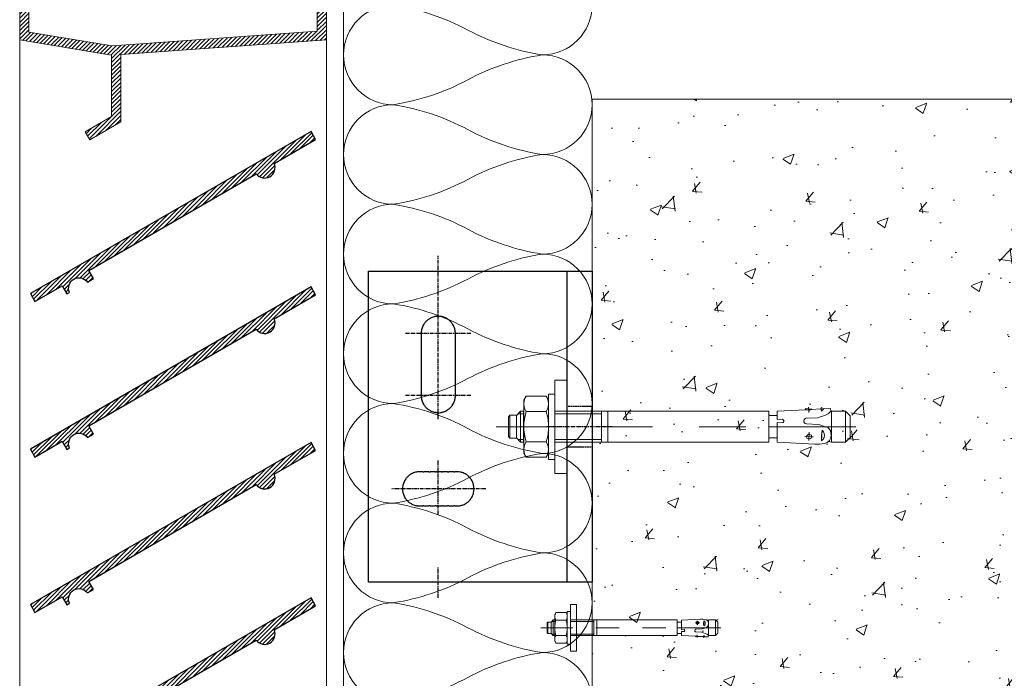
# Model space of a CAD drawing. Header units: millimetres. Extents: x 3652085 to 3778338, y -303702 to -273644.
# Tile 477 of 588: x 3732216 to 3732533, y -276234 to -276022. Entities that reach past the tile are written whole.
import ezdxf

# ---------------------------------------------------------------- set-up
doc = ezdxf.new("R2010")
doc.units = ezdxf.units.MM
doc.linetypes.add('CENTER', pattern=[2, 1.25, -0.25, 0.25, -0.25])
doc.linetypes.add('DASHED2', pattern=[0.375, 0.25, -0.125])
for name, color, linetype, lineweight in [('004 Brick Wall', 7, 'Continuous', 0), ('INSULATION (HAUSEART)', 31, 'Continuous', 15), ('METAL-CONSTRUCTION (HAUSART)', 186, 'Continuous', 5), ('SLAB    _HAUSART_', 8, 'Continuous', 9), ('WALL-EXT    (HAUSART)', 7, 'Continuous', 30), ('WINDOW-SYMBOL    (HAUSART)', 150, 'Continuous', 5)]:
    doc.layers.add(name, color=color, linetype=linetype, lineweight=lineweight)
for name, color, linetype in [('0WALL', 5, 'Continuous'), ('RI-ACCESS', 3, 'Continuous'), ('RI-OTHERS', 6, 'CENTER')]:
    doc.layers.add(name, color=color, linetype=linetype)

# ---------------------------------------------------------------- blocks, each defined once
blk = doc.blocks.new('KIILAM10')
at = {"layer": 'WALL-EXT    (HAUSART)', "lineweight": 0}
for p, q in [((0, 15), (4, 15)), ((0, -14.99), (0, 15)), ((4, 15), (4, -14.99)), ((4, 10.5), (6, 10.5)), ((4, -10.5), (4, 10.5)), ((6, -10.5), (6, 10.5)), ((6, 8.5), (6.75, 9.8)), ((6.35, 9.05), (6.75, 9.8)), ((6.75, 9.8), (13.25, 9.8)), ((13.25, 9.8), (13.65, 9.05)), ((14, 8.5), (13.25, 9.8)), ((6, 7.35), (6.1, 8.25)), ((6.1, 6.5), (6, 7.35)), ((6.1, 8.25), (6.35, 9.05)), ((6.35, 5.65), (6.1, 6.5)), ((13.65, 9.05), (13.9, 8.25)), ((13.9, 6.5), (13.65, 5.65)), ((13.9, 8.25), (14, 7.35)), ((14, 7.35), (13.9, 6.5)), ((14, -8.5), (14, 8.5)), ((-91.02, 3.5), (-89.52, 5)), ((-91.02, -3.5), (-91.02, 3.5)), ((-89.52, 5), (-85.02, 5)), ((-89.52, -5), (-89.52, 5)), ((-84.02, 4.8), (-85.02, 5)), ((-85.02, 5), (-85.02, -5)), ((-84.82, 3.6), (-84.97, 2.65)), ((-84.37, 4.45), (-84.82, 3.6)), ((-83.62, 5.05), (-84.37, 4.45)), ((-82.77, 5.35), (-83.62, 5.05)), ((-82.77, 5.35), (-81.22, 5.6)), ((-82.77, 2.85), (-82.67, 3.5)), ((-82.67, 3.5), (-82.32, 4.05)), ((-82.32, 4.05), (-81.82, 4.5)), ((-82.02, 1.15), (-81.82, 4.5)), ((-81.82, 4.5), (-81.77, 2.8)), ((-81.22, 5.6), (-79.67, 5.6)), ((-79.67, 5.6), (-67.53, 4.95)), ((-79.17, 3.25), (-76.47, 3.1)), ((-78.72, 3.45), (-78.12, 3.95)), ((-78.62, 2.75), (-78.72, 3.45)), ((-78.12, 3.95), (-77.22, 3.8)), ((-77.87, 1.8), (-77.72, 4.4)), ((-77.22, 3.8), (-76.87, 3.1)), ((-67.53, -1.3), (-67.53, 4.95)), ((-67.53, 3.6), (-65.18, 3.6)), ((-64.93, 3.7), (-65.18, 3.6)), ((-64.83, 4), (-64.93, 3.7)), ((-64.83, 5), (-64.83, -5)), ((-64.83, 5), (4, 5)), ((-64.83, -4), (-64.83, 4)), ((-60.98, 5.25), (-60.98, 5.25)), ((-13.05, 5), (-13.05, -5)), ((-11.05, 5), (-11.05, -5)), ((4, 4.1), (-11.05, 4.1)), ((6.25, 3), (6.75, 4.9)), ((6.75, 4.9), (6.35, 5.65)), ((6.75, 4.9), (13.25, 4.9)), ((13.65, 5.65), (13.25, 4.9)), ((13.25, 4.9), (13.7, 3)), ((14, 5), (15, 5)), ((15.89, 4.1), (14, 4.1)), ((15, 5), (16.34, 3.6)), ((15, 5), (15, -5)), ((18.44, 3.7), (16.34, 3.7)), ((16.34, 3.6), (16.34, -3.6)), ((18.94, 3.2), (18.44, 3.7)), ((18.44, -3.7), (18.44, 3.7)), ((18.94, 3.2), (18.94, -3.2)), ((-72.48, 0), (-92.92, 0)), ((-92.92, 0), (-92.92, 0)), ((-89.97, 0), (-64.98, 0)), ((-84.97, 2.65), (-84.67, 1.2)), ((-84.67, 1.2), (-83.87, 0.3)), ((-83.87, 0.3), (-82.47, -0.2)), ((-82.72, 2.2), (-82.77, 2.85)), ((-82.47, 1.6), (-82.72, 2.2)), ((-82.02, 1.15), (-82.47, 1.6)), ((-81.77, 2.8), (-82.02, 1.15)), ((-77.62, 2.35), (-78.62, 2.75)), ((-76.87, 3.1), (-77.62, 2.35)), ((-64.98, 0), (-64.98, 0)), ((-42.49, 0), (-57.48, 0)), ((-34.99, 0), (-34.99, 0)), ((-12.5, 0), (-27.49, 0)), ((-5, 0), (-5, 0)), ((22.89, 0), (2.5, 0)), ((6, 1), (6.25, 3)), ((6, -1), (6, 1)), ((13.7, 3), (13.95, 1)), ((13.95, 1), (13.95, -1)), ((-82.47, -0.2), (-81.62, -0.45)), ((-81.67, -3.3), (-80.52, -2.9)), ((-81.62, -0.45), (-80.77, -0.7)), ((-80.77, -0.7), (-76.97, -0.9)), ((-80.52, -2.9), (-76.77, -2.7)), ((-76.97, -0.9), (-76.62, -1)), ((-76.47, -2.55), (-76.77, -2.7)), ((-76.62, -1), (-76.32, -1.2)), ((-76.22, -2.25), (-76.47, -2.55)), ((-76.32, -1.2), (-76.17, -1.55)), ((-76.12, -1.9), (-76.22, -2.25)), ((-76.17, -1.55), (-76.12, -1.9)), ((-69.73, -1.65), (-69.53, -1.35)), ((-69.73, -1.95), (-69.73, -1.65)), ((-69.53, -2.25), (-69.73, -1.95)), ((-69.53, -1.35), (-69.23, -1.2)), ((-69.23, -2.4), (-69.53, -2.25)), ((-69.23, -1.2), (-67.53, -1.3)), ((-69.23, -2.4), (-67.53, -2.3)), ((-67.53, -2.3), (-67.53, -5.05)), ((6.25, -2.95), (6, -1)), ((6.75, -4.9), (6.25, -2.95)), ((13.7, -2.95), (13.25, -4.9)), ((13.95, -1), (13.7, -2.95)), ((-89.52, -5), (-91.02, -3.5)), ((-89.52, -5), (-85.02, -5)), ((-84.82, -4.95), (-85.02, -5)), ((-84.82, -5.05), (-84.02, -4.15)), ((-84.82, -5.05), (-84.77, -5.85)), ((-84.77, -5.85), (-82.62, -5.75)), ((-84.02, -4.15), (-82.87, -3.65)), ((-82.87, -3.65), (-81.67, -3.3)), ((-82.62, -5.75), (-81.82, -4.95)), ((-82.62, -5.75), (-81.72, -6.2)), ((-81.82, -4.95), (-81.62, -5.7)), ((-81.82, -4.95), (-81.72, -6.2)), ((-81.62, -5.7), (-81.72, -6.2)), ((-81.62, -5.7), (-78.72, -5.55)), ((-78.72, -5.55), (-78.62, -5.65)), ((-78.62, -5.55), (-77.67, -5.45)), ((-78.62, -5.65), (-76.72, -5.9)), ((-77.72, -4.55), (-77.67, -6.25)), ((-77.67, -5.45), (-76.67, -5.45)), ((-76.67, -5.55), (-76.72, -5.9)), ((-76.67, -5.55), (-76.62, -5.5)), ((-76.62, -5.5), (-76.57, -5.45)), ((-76.57, -5.45), (-67.53, -5.05)), ((-67.53, -3.6), (-65.18, -3.6)), ((-65.18, -3.6), (-64.93, -3.7)), ((-64.93, -3.7), (-64.83, -4)), ((-64.83, -5), (4, -5)), ((-13, -5), (-13.05, -5)), ((4, -4.1), (-11.05, -4.1)), ((6.1, -6.5), (6.35, -5.65)), ((6.35, -5.65), (6.75, -4.9)), ((6.75, -4.9), (13.25, -4.9)), ((13.25, -4.9), (13.65, -5.65)), ((13.65, -5.65), (13.9, -6.5)), ((15.89, -4.1), (14, -4.1)), ((14, -5), (15, -5)), ((15, -5), (16.34, -3.6)), ((18.44, -3.7), (16.34, -3.7)), ((18.44, -3.7), (18.94, -3.2)), ((6, -7.35), (6.1, -6.5)), ((6.1, -8.2), (6, -7.35)), ((6, -8.5), (6.75, -9.8)), ((6.35, -9.05), (6.1, -8.2)), ((6.75, -9.8), (6.35, -9.05)), ((14, -8.5), (13.25, -9.8)), ((13.65, -9.05), (13.25, -9.8)), ((13.9, -8.2), (13.65, -9.05)), ((13.9, -6.5), (14, -7.35)), ((14, -7.35), (13.9, -8.2)), ((4, -10.5), (6, -10.5)), ((6.75, -9.8), (13.25, -9.8)), ((4, -14.99), (0, -14.99))]:
    blk.add_line(p, q, dxfattribs=at)
blk = doc.blocks.new('*U41')
for points in [[(0, 15), (-4, 15)], [(-4, 15), (-4, -15)], [(0, -15), (0, 15)], [(-14, 8.5), (-13.25, 9.8)], [(-14, -8.5), (-14, 8.5)], [(-13.9, 8.25), (-14, 7.35)], [(-14, 7.35), (-13.9, 6.5)], [(-13.65, 9.05), (-13.9, 8.25)], [(-13.9, 6.5), (-13.65, 5.65)], [(-13.25, 9.8), (-13.65, 9.05)], [(-6.75, 9.8), (-13.25, 9.8)], [(-6.35, 9.05), (-6.75, 9.8)], [(-6, 8.5), (-6.75, 9.8)], [(-6.1, 8.25), (-6.35, 9.05)], [(-6.35, 5.65), (-6.1, 6.5)], [(-6, 7.35), (-6.1, 8.25)], [(-6.1, 6.5), (-6, 7.35)], [(-4, 10.5), (-6, 10.5)], [(-6, -10.5), (-6, 10.5)], [(-4, -10.5), (-4, 10.5)], [(-22.89, 0), (-2.5, 0)], [(-18.94, 3.2), (-18.44, 3.7)], [(-18.94, 3.2), (-18.94, -3.2)], [(-18.44, -3.7), (-18.44, 3.7)], [(-18.44, 3.7), (-16.34, 3.7)], [(-15, 5), (-16.34, 3.6)], [(-16.34, 3.6), (-16.34, -3.6)], [(-15.89, 4.1), (-14, 4.1)], [(-14, 5), (-15, 5)], [(-15, 5), (-15, -5)], [(-13.7, 3), (-13.95, 1)], [(-13.95, 1), (-13.95, -1)], [(-13.25, 4.9), (-13.7, 3)], [(-13.65, 5.65), (-13.25, 4.9)], [(-6.75, 4.9), (-13.25, 4.9)], [(-6.75, 4.9), (-6.35, 5.65)], [(-6.25, 3), (-6.75, 4.9)], [(-6, 1), (-6.25, 3)], [(-6, -1), (-6, 1)], [(64.83, 5), (-4, 5)], [(-4, 4.1), (11.05, 4.1)], [(11.05, 5), (11.05, -5)], [(12.5, 0), (27.49, 0)], [(13.05, 5), (13.05, -5)], [(42.49, 0), (57.48, 0)], [(64.83, 5), (64.83, -5)], [(64.83, 4), (64.93, 3.7)], [(64.83, -4), (64.83, 4)], [(64.93, 3.7), (65.18, 3.6)], [(89.97, 0), (64.98, 0)], [(67.53, 3.6), (65.18, 3.6)], [(79.67, 5.6), (67.53, 4.95)], [(67.53, -1.3), (67.53, 4.95)], [(72.48, 0), (92.92, 0)], [(79.17, 3.25), (76.47, 3.1)], [(77.22, 3.8), (76.87, 3.1)], [(76.87, 3.1), (77.62, 2.35)], [(78.12, 3.95), (77.22, 3.8)], [(77.62, 2.35), (78.62, 2.75)], [(77.87, 1.8), (77.72, 4.4)], [(78.72, 3.45), (78.12, 3.95)], [(78.62, 2.75), (78.72, 3.45)], [(81.22, 5.6), (79.67, 5.6)], [(82.77, 5.35), (81.22, 5.6)], [(81.82, 4.5), (81.77, 2.8)], [(81.77, 2.8), (82.02, 1.15)], [(82.32, 4.05), (81.82, 4.5)], [(82.02, 1.15), (81.82, 4.5)], [(82.02, 1.15), (82.47, 1.6)], [(82.67, 3.5), (82.32, 4.05)], [(82.47, 1.6), (82.72, 2.2)], [(83.87, 0.3), (82.47, -0.2)], [(82.77, 2.85), (82.67, 3.5)], [(82.72, 2.2), (82.77, 2.85)], [(82.77, 5.35), (83.62, 5.05)], [(83.62, 5.05), (84.37, 4.45)], [(84.67, 1.2), (83.87, 0.3)], [(84.02, 4.8), (85.02, 5)], [(84.37, 4.45), (84.82, 3.6)], [(84.97, 2.65), (84.67, 1.2)], [(84.82, 3.6), (84.97, 2.65)], [(89.52, 5), (85.02, 5)], [(85.02, 5), (85.02, -5)], [(91.02, 3.5), (89.52, 5)], [(89.52, -5), (89.52, 5)], [(91.02, -3.5), (91.02, 3.5)], [(-18.44, -3.7), (-18.94, -3.2)], [(-18.44, -3.7), (-16.34, -3.7)], [(-15, -5), (-16.34, -3.6)], [(-15.89, -4.1), (-14, -4.1)], [(-14, -5), (-15, -5)], [(-13.95, -1), (-13.7, -2.95)], [(-13.65, -5.65), (-13.9, -6.5)], [(-13.7, -2.95), (-13.25, -4.9)], [(-13.25, -4.9), (-13.65, -5.65)], [(-6.75, -4.9), (-13.25, -4.9)], [(-6.75, -4.9), (-6.25, -2.95)], [(-6.35, -5.65), (-6.75, -4.9)], [(-6.1, -6.5), (-6.35, -5.65)], [(-6.25, -2.95), (-6, -1)], [(-4, -4.1), (11.05, -4.1)], [(64.83, -5), (-4, -5)], [(13, -5), (13.05, -5)], [(64.93, -3.7), (64.83, -4)], [(65.18, -3.6), (64.93, -3.7)], [(67.53, -3.6), (65.18, -3.6)], [(69.23, -1.2), (67.53, -1.3)], [(69.23, -2.4), (67.53, -2.3)], [(67.53, -2.3), (67.53, -5.05)], [(76.57, -5.45), (67.53, -5.05)], [(69.53, -1.35), (69.23, -1.2)], [(69.23, -2.4), (69.53, -2.25)], [(69.73, -1.65), (69.53, -1.35)], [(69.53, -2.25), (69.73, -1.95)], [(69.73, -1.95), (69.73, -1.65)], [(76.17, -1.55), (76.12, -1.9)], [(76.12, -1.9), (76.22, -2.25)], [(76.32, -1.2), (76.17, -1.55)], [(76.22, -2.25), (76.47, -2.55)], [(76.62, -1), (76.32, -1.2)], [(76.47, -2.55), (76.77, -2.7)], [(76.62, -5.5), (76.57, -5.45)], [(76.97, -0.9), (76.62, -1)], [(76.67, -5.55), (76.62, -5.5)], [(77.67, -5.45), (76.67, -5.45)], [(76.67, -5.55), (76.72, -5.9)], [(78.62, -5.65), (76.72, -5.9)], [(80.52, -2.9), (76.77, -2.7)], [(80.77, -0.7), (76.97, -0.9)], [(77.72, -4.55), (77.67, -6.25)], [(78.62, -5.55), (77.67, -5.45)], [(78.72, -5.55), (78.62, -5.65)], [(81.62, -5.7), (78.72, -5.55)], [(81.67, -3.3), (80.52, -2.9)], [(81.62, -0.45), (80.77, -0.7)], [(82.47, -0.2), (81.62, -0.45)], [(81.82, -4.95), (81.62, -5.7)], [(81.62, -5.7), (81.72, -6.2)], [(82.87, -3.65), (81.67, -3.3)], [(81.82, -4.95), (81.72, -6.2)], [(82.62, -5.75), (81.72, -6.2)], [(82.62, -5.75), (81.82, -4.95)], [(84.77, -5.85), (82.62, -5.75)], [(84.02, -4.15), (82.87, -3.65)], [(84.82, -5.05), (84.02, -4.15)], [(84.82, -5.05), (84.77, -5.85)], [(84.82, -4.95), (85.02, -5)], [(89.52, -5), (85.02, -5)], [(89.52, -5), (91.02, -3.5)], [(-13.9, -6.5), (-14, -7.35)], [(-14, -7.35), (-13.9, -8.2)], [(-14, -8.5), (-13.25, -9.8)], [(-13.9, -8.2), (-13.65, -9.05)], [(-13.65, -9.05), (-13.25, -9.8)], [(-6.75, -9.8), (-13.25, -9.8)], [(-6, -8.5), (-6.75, -9.8)], [(-6.75, -9.8), (-6.35, -9.05)], [(-6.35, -9.05), (-6.1, -8.2)], [(-6, -7.35), (-6.1, -6.5)], [(-6.1, -8.2), (-6, -7.35)], [(-4, -10.5), (-6, -10.5)], [(-4, -15), (0, -15)]]:
    blk.add_lwpolyline(points)

msp = doc.modelspace()

# ---------------------------------------------------------------- hatches: boundary and pattern name
at = {"layer": '0WALL'}
h = msp.add_hatch(dxfattribs=at)
h.set_pattern_fill('ANSI31', color=250, scale=0.296125, angle=0.0023, style=0)
h.set_pattern_definition([(45.00234825, (3534602.2829, -299916.8649), (-0.664847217, 0.664792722), [])])
h.paths.add_polyline_path([(3732245.8, -276053.6), (3732237.25, -276058.54), (3732238.74, -276061.1), (3732248.76, -276055.31), (3732248.76, -276033.65), (3732314.9, -276028.92), (3732314.9, -276006.22), (3732305.03, -276006.22), (3732305.03, -276006.22), (3732305.03, -276002.27), (3732302.06, -276002.27), (3732302.07, -276009.18), (3732305.03, -276009.18), (3732311.94, -276009.18), (3732311.94, -276026.17), (3732245.94, -276030.88), (3732219.15, -276026.42), (3732219.15, -276009.18), (3732229.02, -276009.18), (3732229.02, -276006.22), (3732229.02, -276002.27), (3732226.06, -276002.27), (3732226.06, -276006.22), (3732226.06, -276006.22), (3732216.2, -276006.22), (3732216.2, -276028.93), (3732245.8, -276033.86)])
h = msp.add_hatch(dxfattribs=at)
h.set_pattern_fill('ANSI31', color=250, scale=0.296125, angle=0.0023, style=0)
h.set_pattern_definition([(45.00234825, (3533788.2382, -299365.8715), (-0.664847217, 0.664792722), [])])
h.paths.add_polyline_path([(3732292.32, -276071.98, 0.90299), (3732298.09, -276068.65), (3732311.44, -276060.94), (3732309.96, -276058.38), (3732219.64, -276110.52), (3732221.12, -276113.09), (3732229.88, -276108.03), (3732231.38, -276110.63), (3732232.24, -276110.13, -0.90299), (3732238.01, -276106.8), (3732239.93, -276105.69), (3732238.43, -276103.09)])
h = msp.add_hatch(dxfattribs=at)
h.set_pattern_fill('ANSI31', color=250, scale=0.296125, angle=0.0023, style=0)
h.set_pattern_definition([(45.00234825, (3533788.2382, -299415.8715), (-0.664847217, 0.664792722), [])])
h.paths.add_polyline_path([(3732292.32, -276121.98, 0.90299), (3732298.09, -276118.65), (3732311.44, -276110.94), (3732309.96, -276108.38), (3732219.64, -276160.52), (3732221.12, -276163.09), (3732229.88, -276158.03), (3732231.38, -276160.63), (3732232.24, -276160.13, -0.90299), (3732238.01, -276156.8), (3732239.93, -276155.69), (3732238.43, -276153.09)])
h = msp.add_hatch(dxfattribs=at)
h.set_pattern_fill('ANSI31', color=250, scale=0.296125, angle=0.0023, style=0)
h.set_pattern_definition([(45.00234825, (3533788.2382, -299465.8715), (-0.664847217, 0.664792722), [])])
h.paths.add_polyline_path([(3732292.32, -276171.98, 0.90299), (3732298.09, -276168.65), (3732311.44, -276160.94), (3732309.96, -276158.38), (3732219.64, -276210.52), (3732221.12, -276213.09), (3732229.88, -276208.03), (3732231.38, -276210.63), (3732232.24, -276210.13, -0.90299), (3732238.01, -276206.8), (3732239.93, -276205.69), (3732238.43, -276203.09)])
h = msp.add_hatch(dxfattribs=at)
h.set_pattern_fill('ANSI31', color=250, scale=0.296125, angle=0.0023, style=0)
h.set_pattern_definition([(45.00234825, (3533788.2382, -299515.8715), (-0.664847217, 0.664792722), [])])
h.paths.add_polyline_path([(3732292.32, -276221.98, 0.90299), (3732298.09, -276218.65), (3732311.44, -276210.94), (3732309.96, -276208.38), (3732219.64, -276260.52), (3732221.12, -276263.09), (3732229.88, -276258.03), (3732231.38, -276260.63), (3732232.24, -276260.13, -0.90299), (3732238.01, -276256.8), (3732239.93, -276255.69), (3732238.43, -276253.09)])
at = {"layer": 'SLAB    _HAUSART_', "linetype": 'Continuous', "lineweight": 0}
h = msp.add_hatch(dxfattribs=at)
h.set_pattern_fill('AR-CONC', scale=0.2, style=0)
h.set_pattern_definition([(50, (3136231.305, -203014.163), (36.4369338, -3.1878171), [3.81, -41.91]), (355, (3136231.305, -203014.163), (-7.0486843, 38.211369), [3.048, -33.5281168]), (100.451445, (3136234.342, -203014.43), (29.3882494, 35.0235504), [3.2380018, -35.618049]), (46.1842, (3136231.305, -203004.003), (54.2158082, -8.4084656), [5.715, -62.865]), (96.635558, (3136235.823, -203004.704), (47.480827, 49.485225), [4.8570046, -53.4271216]), (351.184151, (3136231.305, -203004.003), (47.480827, 49.485225), [4.5719934, -50.2919464]), (21, (3136236.385, -203006.543), (30.3228783, -20.4530396), [3.81, -41.91]), (326, (3136236.385, -203006.543), (12.3604057, 36.8375932), [3.048, -33.528]), (71.451445, (3136238.912, -203008.247), (42.6832839, 16.3845538), [3.2380018, -35.6179875]), (37.5, (3136231.305, -203014.163), (0.61772065, 16.91100777), [0, -33.1216, 0, -34.036, 0, -33.655]), (7.5, (3136231.305, -203014.163), (13.3639325, 20.03611496), [0, -19.4056, 0, -32.3596, 0, -12.827]), (327.5, (3136219.977, -203014.163), (27.11811903, -1.1457488), [0, -12.7, 0, -39.624, 0, -52.578]), (317.5, (3136214.897, -203014.163), (29.6258363, 5.0852982), [0, -16.51, 0, -26.3144, 0, -37.338])])
h.paths.add_polyline_path([(3732934.32, -276268.01), (3732934.32, -276048.01), (3732400.41, -276048.01), (3732400.41, -276268.01)])

# ---------------------------------------------------------------- linework, layer by layer
at = {"layer": '004 Brick Wall', "color": 7, "linetype": 'Continuous', "lineweight": 18, "elevation": -7196.83}
msp.add_lwpolyline([(3732934.32, -276268.01), (3732934.32, -276048.01), (3732400.41, -276048.01), (3732400.41, -276268.01), (3732750.11, -276268.01)], close=True, dxfattribs=at)
at = {"layer": '0WALL', "color": 250, "elevation": -7196.83}
for points in [[(3732292.32, -276071.98, 0.90299), (3732298.09, -276068.65), (3732311.44, -276060.94), (3732309.96, -276058.38), (3732219.64, -276110.52), (3732221.12, -276113.09), (3732229.88, -276108.03), (3732231.38, -276110.63), (3732232.24, -276110.13, -0.90299), (3732238.01, -276106.8), (3732239.93, -276105.69), (3732238.43, -276103.09), (3732292.32, -276071.98)], [(3732292.32, -276121.98, 0.90299), (3732298.09, -276118.65), (3732311.44, -276110.94), (3732309.96, -276108.38), (3732219.64, -276160.52), (3732221.12, -276163.09), (3732229.88, -276158.03), (3732231.38, -276160.63), (3732232.24, -276160.13, -0.90299), (3732238.01, -276156.8), (3732239.93, -276155.69), (3732238.43, -276153.09), (3732292.32, -276121.98)], [(3732292.32, -276171.98, 0.90299), (3732298.09, -276168.65), (3732311.44, -276160.94), (3732309.96, -276158.38), (3732219.64, -276210.52), (3732221.12, -276213.09), (3732229.88, -276208.03), (3732231.38, -276210.63), (3732232.24, -276210.13, -0.90299), (3732238.01, -276206.8), (3732239.93, -276205.69), (3732238.43, -276203.09), (3732292.32, -276171.98)], [(3732292.32, -276221.98, 0.90299), (3732298.09, -276218.65), (3732311.44, -276210.94), (3732309.96, -276208.38), (3732219.64, -276260.52), (3732221.12, -276263.09), (3732229.88, -276258.03), (3732231.38, -276260.63), (3732232.24, -276260.13, -0.90299), (3732238.01, -276256.8), (3732239.93, -276255.69), (3732238.43, -276253.09), (3732292.32, -276221.98)]]:
    msp.add_lwpolyline(points, format="xyb", close=True, dxfattribs=at)
at = {"layer": 'INSULATION (HAUSEART)', "elevation": -7196.83}
msp.add_lwpolyline([(3732320.41, -277122.07), (3732320.41, -275948.1)], dxfattribs=at)
msp.add_lwpolyline([(3732384.39, -276258.03, 1), (3732384.39, -276225.99, 0.08448), (3732360.41, -276234, -0.08448), (3732336.43, -276242.01, -1), (3732336.43, -276209.97, -0.08448), (3732360.41, -276217.98, 0.08448), (3732384.39, -276225.99, 1), (3732384.39, -276193.95, 0.08448), (3732360.41, -276201.96, -0.08448), (3732336.43, -276209.97, -1), (3732336.43, -276177.93, -0.08448), (3732360.41, -276185.94, 0.08448), (3732384.39, -276193.95, 1), (3732384.39, -276161.91, 0.08448), (3732360.41, -276169.92, -0.08448), (3732336.43, -276177.93, -1), (3732336.43, -276145.89, -0.08448), (3732360.41, -276153.9, 0.08448), (3732384.39, -276161.91, 1), (3732384.39, -276129.87, 0.08448), (3732360.41, -276137.88, -0.08448), (3732336.43, -276145.89, -1), (3732336.43, -276113.85, -0.08448), (3732360.41, -276121.86, 0.08448), (3732384.39, -276129.87, 1), (3732384.39, -276097.83, 0.08448), (3732360.41, -276105.84, -0.08448), (3732336.43, -276113.85, -1), (3732336.43, -276081.81, -0.08448), (3732360.41, -276089.82, 0.08448), (3732384.39, -276097.83, 1), (3732384.39, -276065.79, 0.08448), (3732360.41, -276073.8, -0.08448), (3732336.43, -276081.81, -1), (3732336.43, -276049.77, -0.08448), (3732360.41, -276057.78, 0.08448), (3732384.39, -276065.79, 1), (3732384.39, -276033.75, 0.08448), (3732360.41, -276041.76, -0.08448), (3732336.43, -276049.77, -1), (3732336.43, -276017.74, -0.08448), (3732360.41, -276025.75, 0.08448), (3732384.39, -276033.75, 1), (3732384.39, -276001.72, 0.08448)], format="xyb", dxfattribs=at)
at = {"layer": 'RI-ACCESS', "color": 7}
for p, q in [((3732348.27, -276118.51, -7196.83), (3732347.91, -276118.73, -7196.83)), ((3732350.27, -276117.88, -7196.83), (3732349.91, -276117.93, -7196.83)), ((3732352.27, -276118.01, -7196.83), (3732351.91, -276117.93, -7196.83)), ((3732354.27, -276118.98, -7196.83), (3732353.91, -276118.73, -7196.83)), ((3732348.27, -276148.17, -7196.83), (3732347.91, -276147.96, -7196.83)), ((3732350.27, -276148.8, -7196.83), (3732349.91, -276148.75, -7196.83)), ((3732352.27, -276148.67, -7196.83), (3732351.91, -276148.75, -7196.83)), ((3732354.27, -276147.7, -7196.83), (3732353.91, -276147.95, -7196.83)), ((3732342.27, -276168.51, -7196.83), (3732341.91, -276168.73, -7196.83)), ((3732344.27, -276167.88, -7196.83), (3732343.91, -276167.93, -7196.83)), ((3732345.23, -276167.84, -7196.83), (3732344.91, -276167.84, -7196.83)), ((3732345.91, -276167.84, -7196.83), (3732345.23, -276167.84, -7196.83)), ((3732345.91, -276167.84, -7196.83), (3732346.27, -276167.84, -7196.83)), ((3732346.59, -276167.84, -7196.83), (3732346.27, -276167.84, -7196.83)), ((3732347.23, -276167.84, -7196.83), (3732346.59, -276167.84, -7196.83)), ((3732347.91, -276167.84, -7196.83), (3732347.23, -276167.84, -7196.83)), ((3732347.91, -276167.84, -7196.83), (3732348.27, -276167.84, -7196.83)), ((3732348.59, -276167.84, -7196.83), (3732348.27, -276167.84, -7196.83)), ((3732349.23, -276167.84, -7196.83), (3732348.59, -276167.84, -7196.83)), ((3732349.91, -276167.84, -7196.83), (3732349.23, -276167.84, -7196.83)), ((3732349.91, -276167.84, -7196.83), (3732350.27, -276167.84, -7196.83)), ((3732350.59, -276167.84, -7196.83), (3732350.27, -276167.84, -7196.83)), ((3732351.23, -276167.84, -7196.83), (3732350.59, -276167.84, -7196.83)), ((3732351.91, -276167.84, -7196.83), (3732351.23, -276167.84, -7196.83)), ((3732351.91, -276167.84, -7196.83), (3732352.27, -276167.84, -7196.83)), ((3732352.59, -276167.84, -7196.83), (3732352.27, -276167.84, -7196.83)), ((3732353.23, -276167.84, -7196.83), (3732352.59, -276167.84, -7196.83)), ((3732353.91, -276167.84, -7196.83), (3732353.23, -276167.84, -7196.83)), ((3732353.91, -276167.84, -7196.83), (3732354.27, -276167.84, -7196.83)), ((3732354.59, -276167.84, -7196.83), (3732354.27, -276167.84, -7196.83)), ((3732355.23, -276167.84, -7196.83), (3732354.59, -276167.84, -7196.83)), ((3732355.91, -276167.84, -7196.83), (3732355.23, -276167.84, -7196.83)), ((3732355.91, -276167.84, -7196.83), (3732356.27, -276167.84, -7196.83)), ((3732356.59, -276167.84, -7196.83), (3732356.27, -276167.84, -7196.83)), ((3732356.91, -276167.84, -7196.83), (3732356.59, -276167.84, -7196.83)), ((3732358.27, -276168.01, -7196.83), (3732357.91, -276167.93, -7196.83)), ((3732360.27, -276168.98, -7196.83), (3732359.91, -276168.73, -7196.83)), ((3732342.27, -276178.17, -7196.83), (3732341.91, -276177.96, -7196.83)), ((3732344.27, -276178.8, -7196.83), (3732343.91, -276178.75, -7196.83)), ((3732344.91, -276178.84, -7196.83), (3732345.23, -276178.84, -7196.83)), ((3732345.23, -276178.84, -7196.83), (3732345.91, -276178.84, -7196.83)), ((3732346.27, -276178.84, -7196.83), (3732345.91, -276178.84, -7196.83)), ((3732346.27, -276178.84, -7196.83), (3732346.59, -276178.84, -7196.83)), ((3732346.59, -276178.84, -7196.83), (3732347.23, -276178.84, -7196.83)), ((3732347.23, -276178.84, -7196.83), (3732347.91, -276178.84, -7196.83)), ((3732348.27, -276178.84, -7196.83), (3732347.91, -276178.84, -7196.83)), ((3732348.27, -276178.84, -7196.83), (3732348.59, -276178.84, -7196.83)), ((3732348.59, -276178.84, -7196.83), (3732349.23, -276178.84, -7196.83)), ((3732349.23, -276178.84, -7196.83), (3732349.91, -276178.84, -7196.83)), ((3732350.27, -276178.84, -7196.83), (3732349.91, -276178.84, -7196.83)), ((3732350.27, -276178.84, -7196.83), (3732350.59, -276178.84, -7196.83)), ((3732350.59, -276178.84, -7196.83), (3732351.23, -276178.84, -7196.83)), ((3732351.23, -276178.84, -7196.83), (3732351.91, -276178.84, -7196.83)), ((3732352.27, -276178.84, -7196.83), (3732351.91, -276178.84, -7196.83)), ((3732352.27, -276178.84, -7196.83), (3732352.59, -276178.84, -7196.83)), ((3732352.59, -276178.84, -7196.83), (3732353.23, -276178.84, -7196.83)), ((3732353.23, -276178.84, -7196.83), (3732353.91, -276178.84, -7196.83)), ((3732354.27, -276178.84, -7196.83), (3732353.91, -276178.84, -7196.83)), ((3732354.27, -276178.84, -7196.83), (3732354.59, -276178.84, -7196.83)), ((3732354.59, -276178.84, -7196.83), (3732355.23, -276178.84, -7196.83)), ((3732355.23, -276178.84, -7196.83), (3732355.91, -276178.84, -7196.83)), ((3732356.27, -276178.84, -7196.83), (3732355.91, -276178.84, -7196.83)), ((3732356.27, -276178.84, -7196.83), (3732356.59, -276178.84, -7196.83)), ((3732356.59, -276178.84, -7196.83), (3732356.91, -276178.84, -7196.83)), ((3732358.27, -276178.67, -7196.83), (3732357.91, -276178.75, -7196.83)), ((3732360.27, -276177.7, -7196.83), (3732359.91, -276177.95, -7196.83))]:
    msp.add_line(p, q, dxfattribs=at)
at = {"layer": 'RI-ACCESS', "color": 7, "linetype": 'DASHED2'}
msp.add_line((3732392.41, -276159.84, -7196.83), (3732400.41, -276159.84, -7196.83), dxfattribs=at)
at = {"layer": 'RI-ACCESS', "color": 7, "elevation": -7196.83}
msp.add_lwpolyline([(3732355.91, -276103.34), (3732356.27, -276103.34), (3732356.59, -276103.34), (3732357.23, -276103.34), (3732357.91, -276103.34), (3732358.27, -276103.34), (3732358.59, -276103.34), (3732359.23, -276103.34), (3732359.91, -276103.34), (3732360.27, -276103.34), (3732360.59, -276103.34), (3732361.23, -276103.34), (3732361.91, -276103.34), (3732362.27, -276103.34), (3732362.59, -276103.34), (3732363.23, -276103.34), (3732363.91, -276103.34), (3732364.27, -276103.34), (3732364.59, -276103.34), (3732365.23, -276103.34), (3732365.91, -276103.34), (3732366.27, -276103.34), (3732366.59, -276103.34), (3732367.23, -276103.34), (3732367.91, -276103.34), (3732368.27, -276103.34), (3732368.59, -276103.34), (3732369.23, -276103.34), (3732369.91, -276103.34), (3732370.27, -276103.34), (3732370.59, -276103.34), (3732371.23, -276103.34), (3732371.91, -276103.34), (3732372.27, -276103.34), (3732372.59, -276103.34), (3732373.23, -276103.34), (3732373.91, -276103.34), (3732374.27, -276103.34), (3732374.59, -276103.34), (3732375.23, -276103.34), (3732375.91, -276103.34), (3732376.27, -276103.34), (3732376.59, -276103.34), (3732377.23, -276103.34), (3732377.91, -276103.34), (3732378.27, -276103.34), (3732378.59, -276103.34), (3732379.23, -276103.34), (3732379.91, -276103.34), (3732380.27, -276103.34), (3732380.59, -276103.34), (3732381.23, -276103.34), (3732381.91, -276103.34), (3732382.27, -276103.34), (3732382.59, -276103.34), (3732383.23, -276103.34), (3732383.91, -276103.34), (3732384.27, -276103.34), (3732384.59, -276103.34), (3732387.41, -276103.34), (3732391.3, -276103.34), (3732391.41, -276103.34), (3732392.41, -276103.34), (3732393.91, -276103.34), (3732399.91, -276103.34), (3732400.41, -276103.34), (3732400.41, -276203.34), (3732399.91, -276203.34), (3732393.91, -276203.34), (3732392.41, -276203.34), (3732391.41, -276203.34), (3732391.3, -276203.34), (3732387.41, -276203.34), (3732384.59, -276203.34), (3732384.27, -276203.34), (3732383.91, -276203.34), (3732383.23, -276203.34), (3732382.59, -276203.34), (3732382.27, -276203.34), (3732381.91, -276203.34), (3732381.23, -276203.34), (3732380.59, -276203.34), (3732380.27, -276203.34), (3732379.91, -276203.34), (3732379.23, -276203.34), (3732378.59, -276203.34), (3732378.27, -276203.34), (3732377.91, -276203.34), (3732377.23, -276203.34), (3732376.59, -276203.34), (3732376.27, -276203.34), (3732375.91, -276203.34), (3732375.23, -276203.34), (3732374.59, -276203.34), (3732374.27, -276203.34), (3732373.91, -276203.34), (3732373.23, -276203.34), (3732372.59, -276203.34), (3732372.27, -276203.34), (3732371.91, -276203.34), (3732371.23, -276203.34), (3732370.59, -276203.34), (3732370.27, -276203.34), (3732369.91, -276203.34), (3732369.23, -276203.34), (3732368.59, -276203.34), (3732368.27, -276203.34), (3732367.91, -276203.34), (3732367.23, -276203.34), (3732366.59, -276203.34), (3732366.27, -276203.34), (3732365.91, -276203.34), (3732365.23, -276203.34), (3732364.59, -276203.34), (3732364.27, -276203.34), (3732363.91, -276203.34), (3732363.23, -276203.34), (3732362.59, -276203.34), (3732362.27, -276203.34), (3732361.91, -276203.34), (3732361.23, -276203.34), (3732360.59, -276203.34), (3732360.27, -276203.34), (3732359.91, -276203.34), (3732359.23, -276203.34), (3732358.59, -276203.34), (3732358.27, -276203.34), (3732357.91, -276203.34), (3732357.23, -276203.34), (3732356.59, -276203.34), (3732356.27, -276203.34), (3732355.91, -276203.34), (3732355.23, -276203.34), (3732354.59, -276203.34), (3732354.27, -276203.34), (3732353.91, -276203.34), (3732353.23, -276203.34), (3732352.59, -276203.34), (3732352.27, -276203.34), (3732351.91, -276203.34), (3732351.23, -276203.34), (3732350.59, -276203.34), (3732350.27, -276203.34), (3732349.91, -276203.34), (3732349.23, -276203.34), (3732348.59, -276203.34), (3732348.27, -276203.34), (3732347.91, -276203.34), (3732347.23, -276203.34), (3732346.59, -276203.34), (3732346.27, -276203.34), (3732345.91, -276203.34), (3732345.23, -276203.34), (3732344.59, -276203.34), (3732344.27, -276203.34), (3732343.91, -276203.34), (3732343.23, -276203.34), (3732342.59, -276203.34), (3732342.27, -276203.34), (3732341.91, -276203.34), (3732341.23, -276203.34), (3732340.59, -276203.34), (3732340.27, -276203.34), (3732339.91, -276203.34), (3732339.23, -276203.34), (3732338.59, -276203.34), (3732338.27, -276203.34), (3732337.91, -276203.34), (3732337.23, -276203.34), (3732336.59, -276203.34), (3732336.27, -276203.34), (3732335.91, -276203.34), (3732335.23, -276203.34), (3732334.59, -276203.34), (3732334.27, -276203.34), (3732333.91, -276203.34), (3732333.23, -276203.34), (3732328.91, -276203.34), (3732328.41, -276203.34), (3732328.41, -276103.34), (3732328.91, -276103.34), (3732333.23, -276103.34), (3732333.91, -276103.34), (3732334.27, -276103.34), (3732334.59, -276103.34), (3732335.23, -276103.34), (3732335.91, -276103.34), (3732336.27, -276103.34), (3732336.59, -276103.34), (3732337.23, -276103.34), (3732337.91, -276103.34), (3732338.27, -276103.34), (3732338.59, -276103.34), (3732339.23, -276103.34), (3732339.91, -276103.34), (3732340.27, -276103.34), (3732340.59, -276103.34), (3732341.23, -276103.34), (3732341.91, -276103.34), (3732342.27, -276103.34), (3732342.59, -276103.34), (3732343.23, -276103.34), (3732343.91, -276103.34), (3732344.27, -276103.34), (3732344.59, -276103.34), (3732345.23, -276103.34), (3732345.91, -276103.34), (3732346.27, -276103.34), (3732346.59, -276103.34), (3732347.23, -276103.34), (3732347.91, -276103.34), (3732348.27, -276103.34), (3732348.59, -276103.34), (3732349.23, -276103.34), (3732349.91, -276103.34), (3732350.27, -276103.34), (3732350.59, -276103.34), (3732351.23, -276103.34), (3732351.91, -276103.34), (3732352.27, -276103.34), (3732352.59, -276103.34), (3732353.23, -276103.34), (3732353.91, -276103.34), (3732354.27, -276103.34), (3732354.59, -276103.34), (3732355.23, -276103.34)], close=True, dxfattribs=at)
msp.add_lwpolyline([(3732392.41, -276203.34), (3732392.41, -276103.34)], dxfattribs=at)
for points in [[(3732347.91, -276118.73, 0.039344), (3732347.23, -276119.25, 0.042637), (3732346.59, -276119.94, 0.025133), (3732346.27, -276120.39, 0.033674), (3732345.91, -276121.04, 0.108471), (3732345.41, -276123.34), (3732345.41, -276143.34, 0.108471), (3732345.91, -276145.64, 0.033674), (3732346.27, -276146.29, 0.025133), (3732346.59, -276146.74, 0.042637), (3732347.23, -276147.43, 0.039344), (3732347.91, -276147.95)], [(3732354.27, -276147.69, 0.018933), (3732354.59, -276147.43, 0.042637), (3732355.23, -276146.74, 0.060116), (3732355.91, -276145.62, 0.050306), (3732356.27, -276144.57, 0.05654), (3732356.41, -276143.34), (3732356.41, -276123.34, 0.05654), (3732356.27, -276122.11, 0.050306), (3732355.91, -276121.06, 0.060116), (3732355.23, -276119.94, 0.042637), (3732354.59, -276119.25, 0.018933), (3732354.27, -276118.99)]]:
    msp.add_lwpolyline(points, format="xyb", dxfattribs=at)
at = {"layer": 'RI-ACCESS', "color": 7, "linetype": 'DASHED2', "elevation": -7196.83}
msp.add_lwpolyline([(3732400.41, -276146.84), (3732392.41, -276146.84)], dxfattribs=at)
at = {"layer": 'RI-ACCESS', "color": 0}
for centre, radius, start, end in [((3732350.91, -276123.34, -7196.83), 5.5, 114.9494, 118.6826), ((3732350.91, -276123.34, -7196.83), 5.5, 107.7855, 114.9494), ((3732350.91, -276123.34, -7196.83), 5.5, 100.415, 107.7855), ((3732350.91, -276123.34, -7196.83), 5.5, 93.3355, 96.6798), ((3732350.91, -276123.34, -7196.83), 5.5, 86.6645, 93.3355), ((3732350.91, -276123.34, -7196.83), 5.5, 79.4636, 86.6645), ((3732350.91, -276123.34, -7196.83), 5.5, 72.2145, 75.6813), ((3732350.91, -276123.34, -7196.83), 5.5, 65.0506, 72.2145), ((3732350.91, -276123.34, -7196.83), 5.5, 56.873, 65.0506), ((3732350.91, -276143.34, -7196.83), 5.5, 241.3174, 245.0506), ((3732350.91, -276143.34, -7196.83), 5.5, 245.0506, 252.2145), ((3732350.91, -276143.34, -7196.83), 5.5, 252.2145, 259.585), ((3732350.91, -276143.34, -7196.83), 5.5, 263.3202, 266.6645), ((3732350.91, -276143.34, -7196.83), 5.5, 266.6645, 273.3355), ((3732350.91, -276143.34, -7196.83), 5.5, 273.3355, 280.5364), ((3732350.91, -276143.34, -7196.83), 5.5, 284.3187, 287.7855), ((3732350.91, -276143.34, -7196.83), 5.5, 287.7855, 294.9494), ((3732350.91, -276143.34, -7196.83), 5.5, 294.9494, 303.127), ((3732344.91, -276173.34, -7196.83), 5.5, 131.9969, 141.7627), ((3732344.91, -276173.34, -7196.83), 5.5, 122.9846, 131.9969), ((3732344.91, -276173.34, -7196.83), 5.5, 114.9494, 118.6826), ((3732344.91, -276173.34, -7196.83), 5.5, 107.7855, 114.9494), ((3732344.91, -276173.34, -7196.83), 5.5, 100.415, 107.7855), ((3732344.91, -276173.34, -7196.83), 5.5, 93.3355, 96.6798), ((3732344.91, -276173.34, -7196.83), 5.5, 90, 93.3355), ((3732356.91, -276173.34, -7196.83), 5.5, 86.6645, 90), ((3732356.91, -276173.34, -7196.83), 5.5, 79.4636, 86.6645), ((3732356.91, -276173.34, -7196.83), 5.5, 72.2145, 75.6813), ((3732356.91, -276173.34, -7196.83), 5.5, 65.0506, 72.2145), ((3732356.91, -276173.34, -7196.83), 5.5, 56.873, 65.0506), ((3732356.91, -276173.34, -7196.83), 5.5, 48.0031, 52.3416), ((3732356.91, -276173.34, -7196.83), 5.5, 38.2373, 48.0031), ((3732344.91, -276173.34, -7196.83), 5.5, 155.2372, 204.7628), ((3732344.91, -276173.34, -7196.83), 5.5, 147.522, 155.2366), ((3732344.91, -276173.34, -7196.83), 5.5, 141.7627, 147.5215), ((3732356.91, -276173.34, -7196.83), 5.5, 24.4763, 38.2373), ((3732356.9, -276173.34, -7196.83), 5.51, 12.9505, 24.47), ((3732356.91, -276173.34, -7196.83), 5.5, 347.0558, 12.9442), ((3732344.91, -276173.34, -7196.83), 5.5, 204.7634, 212.478), ((3732356.91, -276173.34, -7196.83), 5.5, 321.7627, 335.5237), ((3732356.9, -276173.34, -7196.83), 5.51, 335.53, 347.0495), ((3732344.91, -276173.34, -7196.83), 5.5, 212.4785, 218.2373), ((3732344.91, -276173.34, -7196.83), 5.5, 218.2373, 228.0031), ((3732344.91, -276173.34, -7196.83), 5.5, 228.0031, 237.0154), ((3732344.91, -276173.34, -7196.83), 5.5, 241.3174, 245.0506), ((3732344.91, -276173.34, -7196.83), 5.5, 245.0506, 252.2145), ((3732344.91, -276173.34, -7196.83), 5.5, 252.2145, 259.585), ((3732344.91, -276173.34, -7196.83), 5.5, 263.3202, 266.6645), ((3732344.91, -276173.34, -7196.83), 5.5, 266.6645, 270), ((3732356.91, -276173.34, -7196.83), 5.5, 270, 273.3355), ((3732356.91, -276173.34, -7196.83), 5.5, 273.3355, 280.5364), ((3732356.91, -276173.34, -7196.83), 5.5, 284.3187, 287.7855), ((3732356.91, -276173.34, -7196.83), 5.5, 287.7855, 294.9494), ((3732356.91, -276173.34, -7196.83), 5.5, 294.9494, 303.127), ((3732356.91, -276173.34, -7196.83), 5.5, 307.6584, 311.9969), ((3732356.91, -276173.34, -7196.83), 5.5, 311.9969, 321.7627)]:
    msp.add_arc(centre, radius, start, end, dxfattribs=at)
at = {"layer": 'RI-OTHERS', "color": 0}
for p, q in [((3732350.91, -276150.89, -7196.83), (3732350.91, -276098.34, -7196.83)), ((3732361.41, -276123.34, -7196.83), (3732340.41, -276123.34, -7196.83)), ((3732361.41, -276143.34, -7196.83), (3732340.41, -276143.34, -7196.83)), ((3732406.88, -276153.34, -7196.83), (3732385.88, -276153.34, -7196.83)), ((3732350.91, -276181.69, -7196.83), (3732350.91, -276164.08, -7196.83)), ((3732366.2, -276173.34, -7196.83), (3732335.91, -276173.34, -7196.83)), ((3732350.91, -276208.34, -7196.83), (3732350.91, -276198.59, -7196.83))]:
    msp.add_line(p, q, dxfattribs=at)
at = {"layer": 'WINDOW-SYMBOL    (HAUSART)', "color": 0, "linetype": 'Continuous', "lineweight": 0}
msp.add_line((3732216.2, -276028.93, -7196.83), (3732216.2, -277068.68, 7196.83), dxfattribs=at)
at = {"layer": 'WINDOW-SYMBOL    (HAUSART)', "color": 0, "linetype": 'Continuous', "lineweight": 0, "elevation": -7196.83}
for points in [[(3732216.2, -276006.22), (3732216.2, -276028.93), (3732245.8, -276033.86), (3732245.8, -276053.6), (3732237.25, -276058.54), (3732238.74, -276061.1), (3732248.76, -276055.31), (3732248.76, -276033.65), (3732314.9, -276028.92), (3732314.9, -276006.22)], [(3732311.94, -276009.18), (3732311.94, -276026.17), (3732245.94, -276030.88), (3732219.15, -276026.42), (3732219.15, -276009.18)], [(3732314.9, -276028.92), (3732314.88, -277091.38)]]:
    msp.add_lwpolyline(points, dxfattribs=at)
at = {"layer": 'WINDOW-SYMBOL    (HAUSART)', "color": 0, "lineweight": 0, "elevation": -7196.83}
msp.add_lwpolyline([(3732378.32, -276148.34), (3732378.32, -276158.34)], dxfattribs=at)

# ---------------------------------------------------------------- block references
at = {"layer": 'METAL-CONSTRUCTION (HAUSART)', "rotation": 180}
msp.add_blockref('KIILAM10', (3732392.41, -276153.34, -7196.83), dxfattribs=at)
at = {"layer": 'METAL-CONSTRUCTION (HAUSART)', "lineweight": 0, "xscale": 0.5000000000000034, "yscale": 0.5000000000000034, "zscale": 0.5000000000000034}
msp.add_blockref('*U41', (3732395.41, -276218.01, -7196.83), dxfattribs=at)

doc.saveas('drawing.dxf')
